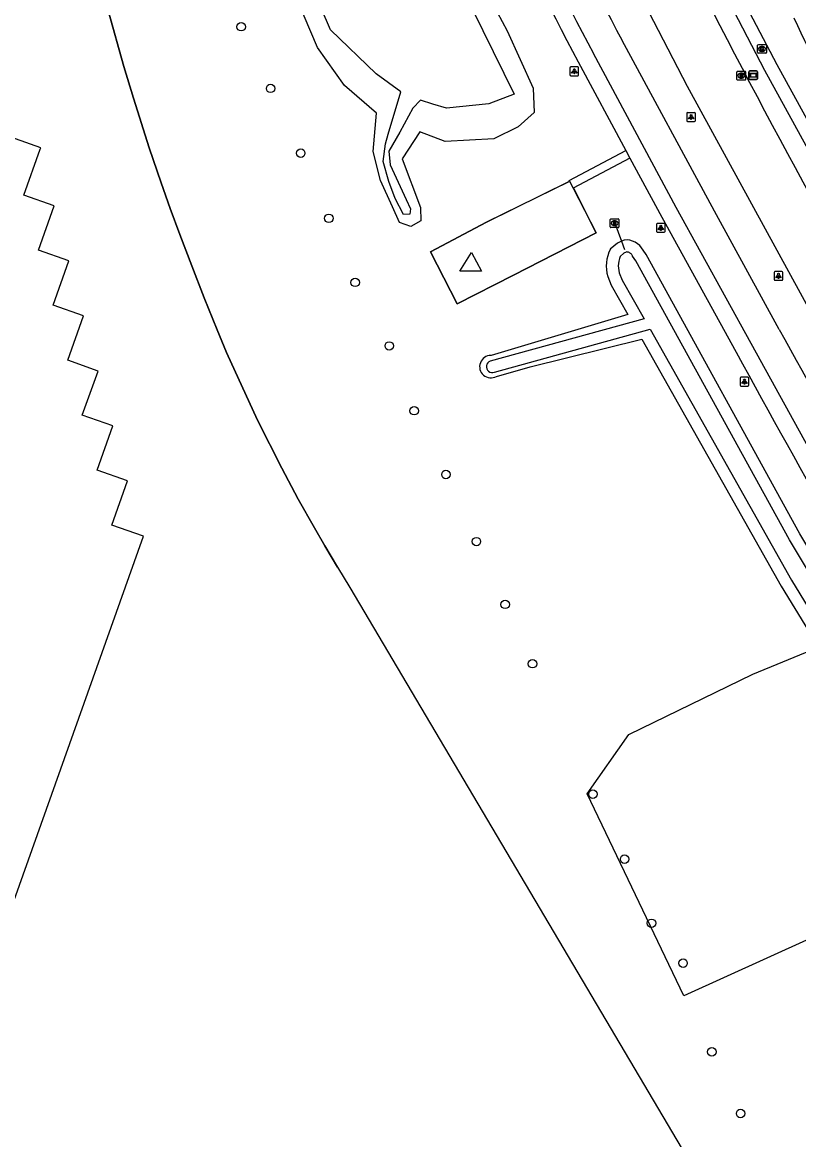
# Model space of a CAD drawing. Extents: x 155018 to 156648, y 383980 to 385733.
# Drawn here: x 155826.1 to 155915.4, y 384797.2 to 384925.8 of the extents above; entities that cross this region are included whole.
import ezdxf

# ---------------------------------------------------------------- set-up
doc = ezdxf.new("R2010")
doc.units = 0
for name, color, linetype in [('IMGEO_Boom', 7, 'Continuous'), ('IMGEO_Duiker', 7, 'Continuous'), ('IMGEO_Fietspad_gesloten', 7, 'Continuous'), ('IMGEO_Gemengd_bos', 7, 'Continuous'), ('IMGEO_Greppel_droge_sloot', 7, 'Continuous'), ('IMGEO_Groenvoorziening', 7, 'Continuous'), ('IMGEO_Hek', 7, 'Continuous'), ('IMGEO_Kolk', 7, 'Continuous'), ('IMGEO_Lichtpunt', 7, 'Continuous'), ('IMGEO_Meer_plas_ven_vijver', 7, 'Continuous'), ('IMGEO_Pand', 7, 'Continuous'), ('IMGEO_Parkeervlak_gesloten', 7, 'Continuous'), ('IMGEO_Rijbaan_regionaal_gesloten', 7, 'Continuous'), ('IMGEO_Rioolput', 7, 'Continuous'), ('IMGEO_Terreindeel_gesloten', 7, 'Continuous'), ('IMGEO_Verklikker', 7, 'Continuous'), ('IMGEO_Voetpad_gesloten', 7, 'Continuous'), ('IMGEO_Voetpad_open', 7, 'Continuous'), ('IMGEO_Waterloop', 7, 'Continuous')]:
    doc.layers.add(name, color=color, linetype=linetype)

msp = doc.modelspace()

# ---------------------------------------------------------------- linework, layer by layer
at = {"layer": 'IMGEO_Boom'}
for centre in [(155851.31, 384925.26), (155854.7, 384918.17), (155858.16, 384910.71), (155861.39, 384903.22), (155864.41, 384895.85), (155868.34, 384888.54), (155871.21, 384881.09), (155874.86, 384873.76), (155878.36, 384866.03), (155881.67, 384858.81), (155884.82, 384851.99), (155891.76, 384836.98), (155895.4, 384829.51), (155898.49, 384822.13), (155902.12, 384817.54), (155905.43, 384807.34), (155908.74, 384800.24)]:
    msp.add_circle(centre, 0.489, dxfattribs=at)
at = {"layer": 'IMGEO_Duiker'}
msp.add_lwpolyline([(155894.27, 384902.66), (155895.04, 384900.59), (155895.39, 384899.64)], dxfattribs=at)
at = {"layer": 'IMGEO_Fietspad_gesloten'}
for points in [[(155913.16, 384890.44), (155905.73, 384904.03), (155895.12, 384923.66)], [(155975.41, 384776.67), (155970.45, 384784.82), (155961.45, 384799.64), (155959.66, 384802.74), (155940.42, 384835.12), (155922.73, 384865.67), (155909.95, 384888.82), (155901.33, 384904.48), (155891.81, 384922.17)]]:
    msp.add_lwpolyline(points, dxfattribs=at)
for centre, radius, start, end in [((156097.51, 385032.53), 233.43, 197.3607, 208.2131), ((156096.66, 385032.16), 228.89, 197.3527, 208.2954), ((158231.04, 386171.48), 2648.32, 208.92852, 210.78842)]:
    msp.add_arc(centre, radius, start, end, dxfattribs=at)
at = {"layer": 'IMGEO_Gemengd_bos'}
msp.add_lwpolyline([(155930.85, 384826.77), (155902.21, 384813.8), (155891.11, 384837.02), (155895.9, 384843.84), (155910.13, 384850.78), (155917.68, 384853.9)], dxfattribs=at)
at = {"layer": 'IMGEO_Greppel_droge_sloot'}
for points in [[(155961.15, 384832.74), (155922.53, 384900.16), (155911.54, 384920.21), (155907.02, 384928.97)], [(155908.56, 384929.21), (155912.89, 384920.9), (155923.84, 384901), (155962.54, 384833.54)]]:
    msp.add_lwpolyline(points, dxfattribs=at)
at = {"layer": 'IMGEO_Groenvoorziening'}
for points in [[(155879.02, 384930.19), (155881.91, 384924.8), (155884.9, 384918.21), (155884.99, 384915.39), (155883.17, 384913.73), (155880.35, 384912.38), (155874.76, 384912.05), (155871.87, 384913.16), (155869.83, 384910.05), (155871.95, 384904.46), (155871.98, 384902.95), (155870.82, 384902.28), (155869.5, 384902.74), (155868.71, 384904.56), (155867.33, 384907.59), (155866.5, 384910.89), (155866.88, 384915.31), (155863.21, 384918.5), (155860.09, 384922.87), (155849.89, 384946.86)], [(155836.03, 384927.14), (155837.83, 384920.68), (155838.91, 384917.06), (155840.74, 384911.32), (155842.11, 384907.29), (155843.15, 384904.35), (155844.25, 384901.35), (155845.62, 384897.75), (155847.04, 384894.07), (155848.54, 384890.38), (155849.63, 384887.8), (155853.2, 384880.02), (155855.98, 384874.49), (155857.88, 384870.93), (155859.74, 384867.61), (155860.92, 384865.55), (155862.4, 384863.08), (155863.81, 384860.76), (155913.42, 384776.89)], [(155889.49, 384906.69), (155892.15, 384901.54), (155882.61, 384896.67), (155876.15, 384893.37), (155873.08, 384899.37), (155879.53, 384902.76), (155889.08, 384907.48)], [(155895.34, 384900.72), (155895.04, 384900.59), (155894.57, 384900.38), (155893.76, 384899.68)], [(155929.25, 384844.1), (155915.55, 384866.94), (155897.87, 384899.05), (155897.52, 384899.54)], [(155893.47, 384896.52), (155893.87, 384895.52), (155895.77, 384892.16), (155880.04, 384887.45)], [(155880.67, 384885.04), (155884.56, 384886.12), (155897.38, 384889.32), (155913.42, 384860.89), (155917.68, 384853.9)]]:
    msp.add_lwpolyline(points, dxfattribs=at)
for centre, radius, start, end in [((155895.6, 384898.58), 2.15, 26.5584, 96.8401), ((155897.66, 384897.73), 4.36, 153.3843, 196.191), ((155880.02, 384886.16), 1.29, 89.171, 299.8485)]:
    msp.add_arc(centre, radius, start, end, dxfattribs=at)
at = {"layer": 'IMGEO_Hek'}
for points in [[(155862.4, 384863.08), (155860.92, 384865.55), (155859.74, 384867.61), (155857.88, 384870.93), (155855.98, 384874.49), (155853.2, 384880.02), (155849.63, 384887.8), (155848.54, 384890.38), (155847.04, 384894.07), (155845.62, 384897.75), (155844.25, 384901.35), (155843.15, 384904.35), (155842.11, 384907.29), (155840.74, 384911.32), (155838.91, 384917.06), (155837.83, 384920.68), (155836.03, 384927.14)], [(155889.06, 384907.47), (155879.53, 384902.76), (155873.08, 384899.37), (155876.15, 384893.37), (155882.61, 384896.67), (155892.15, 384901.54), (155889.52, 384906.71)], [(155863.81, 384860.76), (155913.42, 384776.89)]]:
    msp.add_lwpolyline(points, dxfattribs=at)
at = {"layer": 'IMGEO_Kolk'}
for p, q in [((155910.7, 384922.28), (155910.7, 384923.13)), ((155910.78, 384923.2), (155911.63, 384923.2)), ((155911.19, 384922.98), (155911.22, 384922.98)), ((155911.7, 384923.13), (155911.7, 384922.28)), ((155911.63, 384922.2), (155910.78, 384922.2)), ((155911.21, 384922.42), (155911.19, 384922.42))]:
    msp.add_line(p, q, dxfattribs=at)
for points in [[(155910.7, 384922.28), (155910.7, 384923.13)], [(155910.78, 384923.2), (155911.63, 384923.2)], [(155911.02, 384922.9), (155911.15, 384922.9), (155911.15, 384922.75), (155911.28, 384922.9), (155911.44, 384922.9), (155911.29, 384922.75), (155911.45, 384922.5), (155911.29, 384922.5), (155911.21, 384922.67), (155911.15, 384922.6), (155911.15, 384922.5), (155911.02, 384922.5), (155911.02, 384922.9)], [(155911.7, 384923.13), (155911.7, 384922.28)], [(155911.63, 384922.2), (155910.78, 384922.2)]]:
    msp.add_lwpolyline(points, dxfattribs=at)
for centre, start, end in [((155910.78, 384923.13), 91.552, 178.448), ((155910.78, 384923.13), 91.552, 178.448), ((155911.63, 384923.13), 1.552, 88.448), ((155911.63, 384923.13), 1.552, 88.448), ((155910.78, 384922.28), 181.552, 268.448), ((155910.78, 384922.28), 181.552, 268.448), ((155911.63, 384922.28), 271.552, 358.448), ((155911.63, 384922.28), 271.552, 358.448)]:
    msp.add_arc(centre, 0.0765, start, end, dxfattribs=at)
for centre, major_axis, ratio, start_param, end_param in [((155911.19, 384922.7), (-0.387, 0.002), 0.722429, 4.712389, 7.853982), ((155911.21, 384922.7), (-0.39, 0.002), 0.717154, 1.570796, 4.712389)]:
    msp.add_ellipse(centre, major_axis=major_axis, ratio=ratio, start_param=start_param, end_param=end_param, dxfattribs=at)
at = {"layer": 'IMGEO_Lichtpunt'}
for p, q in [((155889.12, 384920.53), (155889.12, 384919.73)), ((155889.12, 384920.53), (155889.12, 384919.73)), ((155890.02, 384920.63), (155889.21, 384920.63)), ((155890.02, 384920.63), (155889.21, 384920.63)), ((155890.11, 384919.73), (155890.11, 384920.53)), ((155890.11, 384919.73), (155890.11, 384920.53)), ((155889.21, 384919.63), (155890.02, 384919.63)), ((155889.21, 384919.63), (155890.02, 384919.63)), ((155902.55, 384915.28), (155902.55, 384914.47)), ((155902.55, 384915.28), (155902.55, 384914.47)), ((155903.45, 384915.37), (155902.64, 384915.37)), ((155903.45, 384915.37), (155902.64, 384915.37)), ((155903.55, 384914.47), (155903.55, 384915.28)), ((155903.55, 384914.47), (155903.55, 384915.28)), ((155902.64, 384914.37), (155903.45, 384914.37)), ((155902.64, 384914.37), (155903.45, 384914.37)), ((155899.06, 384902.53), (155899.06, 384901.72)), ((155899.06, 384902.53), (155899.06, 384901.72)), ((155899.97, 384902.62), (155899.16, 384902.62)), ((155899.97, 384902.62), (155899.16, 384902.62)), ((155900.06, 384901.72), (155900.06, 384902.53)), ((155900.06, 384901.72), (155900.06, 384902.53)), ((155899.16, 384901.63), (155899.97, 384901.63)), ((155899.16, 384901.63), (155899.97, 384901.63)), ((155912.6, 384897), (155912.6, 384896.19)), ((155912.6, 384897), (155912.6, 384896.19)), ((155913.5, 384897.1), (155912.69, 384897.1)), ((155913.5, 384897.1), (155912.69, 384897.1)), ((155912.69, 384896.1), (155913.5, 384896.1)), ((155912.69, 384896.1), (155913.5, 384896.1)), ((155913.59, 384896.19), (155913.59, 384897)), ((155913.59, 384896.19), (155913.59, 384897)), ((155908.69, 384884.83), (155908.69, 384884.03)), ((155908.69, 384884.83), (155908.69, 384884.03)), ((155909.59, 384884.93), (155908.78, 384884.93)), ((155909.59, 384884.93), (155908.78, 384884.93)), ((155909.69, 384884.03), (155909.69, 384884.83)), ((155909.69, 384884.03), (155909.69, 384884.83)), ((155908.78, 384883.93), (155909.59, 384883.93)), ((155908.78, 384883.93), (155909.59, 384883.93))]:
    msp.add_line(p, q, dxfattribs=at)
for points in [[(155889.49, 384920.2), (155889.53, 384920.17), (155889.34, 384919.91), (155889.3, 384919.93), (155889.49, 384920.2)], [(155889.59, 384920.15), (155889.64, 384920.15), (155889.64, 384919.83), (155889.59, 384919.83), (155889.59, 384920.15)], [(155889.7, 384920.17), (155889.74, 384920.2), (155889.93, 384919.93), (155889.89, 384919.91), (155889.7, 384920.17)], [(155902.92, 384914.94), (155902.96, 384914.91), (155902.77, 384914.65), (155902.74, 384914.68), (155902.92, 384914.94)], [(155903.02, 384914.89), (155903.07, 384914.89), (155903.07, 384914.57), (155903.02, 384914.57), (155903.02, 384914.89)], [(155903.13, 384914.91), (155903.17, 384914.94), (155903.36, 384914.68), (155903.32, 384914.65), (155903.13, 384914.91)], [(155899.44, 384902.19), (155899.48, 384902.17), (155899.29, 384901.9), (155899.25, 384901.93), (155899.44, 384902.19)], [(155899.54, 384902.15), (155899.59, 384902.15), (155899.59, 384901.82), (155899.54, 384901.82), (155899.54, 384902.15)], [(155899.65, 384902.17), (155899.69, 384902.19), (155899.87, 384901.93), (155899.84, 384901.9), (155899.65, 384902.17)], [(155912.97, 384896.66), (155913.01, 384896.64), (155912.82, 384896.37), (155912.78, 384896.4), (155912.97, 384896.66)], [(155913.07, 384896.62), (155913.12, 384896.62), (155913.12, 384896.29), (155913.07, 384896.29), (155913.07, 384896.62)], [(155913.18, 384896.64), (155913.22, 384896.66), (155913.41, 384896.4), (155913.37, 384896.37), (155913.18, 384896.64)], [(155909.06, 384884.5), (155909.1, 384884.47), (155908.91, 384884.21), (155908.88, 384884.24), (155909.06, 384884.5)], [(155909.16, 384884.45), (155909.21, 384884.45), (155909.21, 384884.13), (155909.16, 384884.13), (155909.16, 384884.45)], [(155909.27, 384884.47), (155909.31, 384884.5), (155909.5, 384884.23), (155909.46, 384884.21), (155909.27, 384884.47)]]:
    msp.add_lwpolyline(points, dxfattribs=at)
for centre in [(155889.62, 384920.33), (155903.05, 384915.07), (155899.56, 384902.33), (155913.1, 384896.8), (155909.19, 384884.63)]:
    msp.add_circle(centre, 0.0994, dxfattribs=at)
for centre, start, end in [((155889.21, 384920.53), 90, 180), ((155889.21, 384920.53), 90, 180), ((155890.02, 384920.53), 0, 90), ((155890.02, 384920.53), 0, 90), ((155889.21, 384919.73), 180, 270), ((155889.21, 384919.73), 180, 270), ((155890.02, 384919.73), 270, 0), ((155890.02, 384919.73), 270, 360), ((155902.64, 384915.28), 90, 180), ((155902.64, 384915.28), 90, 180), ((155903.45, 384915.28), 0, 90), ((155903.45, 384915.28), 0, 90), ((155902.64, 384914.47), 180, 270), ((155902.64, 384914.47), 180, 270), ((155903.45, 384914.47), 270, 0), ((155903.45, 384914.47), 270, 360), ((155899.16, 384902.53), 90, 180), ((155899.16, 384902.53), 90, 180), ((155899.97, 384902.53), 0, 90), ((155899.97, 384902.53), 0, 90), ((155899.16, 384901.72), 180, 270), ((155899.16, 384901.72), 180, 270), ((155899.97, 384901.72), 270, 0), ((155899.97, 384901.72), 270, 360), ((155912.69, 384897), 90, 180), ((155912.69, 384897), 90, 180), ((155912.69, 384896.19), 180, 270), ((155912.69, 384896.19), 180, 270), ((155913.5, 384897), 0, 90), ((155913.5, 384897), 0, 90), ((155913.5, 384896.19), 270, 0), ((155913.5, 384896.19), 270, 360), ((155908.78, 384884.83), 90, 180), ((155908.78, 384884.83), 90, 180), ((155909.59, 384884.83), 0, 90), ((155909.59, 384884.83), 0, 90), ((155908.78, 384884.03), 180, 270), ((155908.78, 384884.03), 180, 270), ((155909.59, 384884.03), 270, 0), ((155909.59, 384884.03), 270, 360)]:
    msp.add_arc(centre, 0.0946, start, end, dxfattribs=at)
at = {"layer": 'IMGEO_Meer_plas_ven_vijver'}
msp.add_lwpolyline([(155871.91, 384939.53), (155882.7, 384917.5), (155879.78, 384916.38), (155874.93, 384915.89), (155873.35, 384916.35), (155871.92, 384916.82), (155871.06, 384915.91), (155869.57, 384913.15), (155868.28, 384910.96), (155868.45, 384909.37), (155870.28, 384905.37), (155870.77, 384904.31), (155870.71, 384903.68), (155869.98, 384903.66), (155869.03, 384905.49), (155868.3, 384907.47), (155867.65, 384909.76), (155867.9, 384911.8), (155868.22, 384912.89), (155869.67, 384917.77), (155866.82, 384919.84), (155861.57, 384924.92), (155852.64, 384945.67)], dxfattribs=at)
at = {"layer": 'IMGEO_Pand'}
msp.add_lwpolyline([(155825.2, 384824.77), (155840.07, 384866.64), (155836.44, 384867.91), (155838.22, 384873.01), (155834.75, 384874.24), (155836.54, 384879.34), (155833.04, 384880.57), (155834.86, 384885.65), (155831.37, 384886.9), (155833.18, 384891.99), (155829.68, 384893.23), (155831.49, 384898.33), (155827.99, 384899.57), (155829.8, 384904.65), (155826.31, 384905.89), (155828.2, 384911.19), (155828.26, 384911.34), (155796.18, 384922.73)], dxfattribs=at)
at = {"layer": 'IMGEO_Parkeervlak_gesloten'}
msp.add_arc((156613.45, 385257.37), 773.08, 205.35847, 206.49506, dxfattribs=at)
at = {"layer": 'IMGEO_Rijbaan_regionaal_gesloten'}
msp.add_lwpolyline([(155894.98, 384933.16), (155898.73, 384925.9), (155902.6, 384918.44), (155920.3, 384886.01), (155931.67, 384866.17), (155968.31, 384802.15)], dxfattribs=at)
msp.add_arc((156792.64, 385383.9), 997.86, 206.71492, 210.11593, dxfattribs=at)
at = {"layer": 'IMGEO_Rioolput'}
for p, q in [((155908.32, 384919.2), (155908.32, 384920.06)), ((155908.4, 384920.13), (155909.25, 384920.13)), ((155909.25, 384919.13), (155908.4, 384919.13)), ((155908.81, 384919.91), (155908.84, 384919.91)), ((155908.83, 384919.35), (155908.81, 384919.35)), ((155909.32, 384920.06), (155909.32, 384919.2)), ((155893.75, 384902.23), (155893.75, 384903.08)), ((155893.82, 384903.16), (155894.67, 384903.16)), ((155894.23, 384902.94), (155894.26, 384902.94)), ((155894.26, 384902.38), (155894.23, 384902.38)), ((155894.75, 384903.08), (155894.75, 384902.23)), ((155894.67, 384902.16), (155893.82, 384902.16))]:
    msp.add_line(p, q, dxfattribs=at)
for points in [[(155908.32, 384919.2), (155908.32, 384920.06)], [(155908.4, 384920.13), (155909.25, 384920.13)], [(155909.25, 384919.13), (155908.4, 384919.13)], [(155908.91, 384919.83), (155908.66, 384919.83), (155908.66, 384919.43)], [(155908.66, 384919.43), (155908.78, 384919.43), (155908.78, 384919.59), (155908.8, 384919.59)], [(155908.84, 384919.75), (155908.78, 384919.75), (155908.78, 384919.67)], [(155908.78, 384919.67), (155908.84, 384919.67)], [(155908.84, 384919.56), (155908.91, 384919.43), (155909.05, 384919.43), (155908.99, 384919.56)], [(155909.32, 384920.06), (155909.32, 384919.2)], [(155893.75, 384902.23), (155893.75, 384903.08)], [(155893.82, 384903.16), (155894.67, 384903.16)], [(155894.34, 384902.85), (155894.08, 384902.86), (155894.08, 384902.46)], [(155894.08, 384902.46), (155894.21, 384902.46), (155894.21, 384902.62), (155894.22, 384902.62)], [(155894.26, 384902.78), (155894.21, 384902.78), (155894.21, 384902.69)], [(155894.21, 384902.69), (155894.26, 384902.69)], [(155894.26, 384902.59), (155894.34, 384902.46), (155894.48, 384902.46), (155894.41, 384902.58)], [(155894.75, 384903.08), (155894.75, 384902.23)], [(155894.67, 384902.16), (155893.82, 384902.16)]]:
    msp.add_lwpolyline(points, dxfattribs=at)
for centre, radius, start, end in [((155908.4, 384920.05), 0.0765, 91.552, 178.448), ((155908.4, 384920.05), 0.0765, 91.552, 178.448), ((155908.4, 384919.2), 0.0765, 181.552, 268.448), ((155908.4, 384919.2), 0.0765, 181.552, 268.448), ((155908.79, 384919.54), 0.0533, 26.0293, 88.6989), ((155908.84, 384919.65), 0.0964, 77.0061, 93.1865), ((155908.82, 384919.86), 0.19, 274.7715, 282.9687), ((155908.86, 384919.71), 0.0378, 276.6634, 79.6772), ((155908.91, 384919.72), 0.109, 350.3612, 89.416), ((155908.91, 384919.72), 0.112, 277.5842, 350.9817), ((155908.89, 384919.5), 0.108, 29.5134, 73.7905), ((155909.25, 384920.05), 0.0765, 1.552, 88.448), ((155909.25, 384920.05), 0.0765, 1.552, 88.448), ((155909.25, 384919.2), 0.0765, 271.552, 358.448), ((155909.25, 384919.2), 0.0765, 271.552, 358.448), ((155893.82, 384903.08), 0.0765, 91.552, 178.448), ((155893.82, 384903.08), 0.0765, 91.552, 178.448), ((155894.22, 384902.57), 0.0533, 26.0293, 88.6989), ((155894.27, 384902.68), 0.0964, 77.0061, 93.1865), ((155894.24, 384902.88), 0.19, 274.7715, 282.9687), ((155894.28, 384902.74), 0.0378, 276.6634, 79.6772), ((155894.33, 384902.75), 0.109, 350.3612, 89.416), ((155894.33, 384902.74), 0.112, 277.5842, 350.9817), ((155894.32, 384902.53), 0.108, 29.5134, 73.7905), ((155894.67, 384903.08), 0.0765, 1.552, 88.448), ((155894.67, 384903.08), 0.0765, 1.552, 88.448), ((155893.82, 384902.23), 0.0765, 181.552, 268.448), ((155893.82, 384902.23), 0.0765, 181.552, 268.448), ((155894.67, 384902.23), 0.0765, 271.552, 358.448), ((155894.67, 384902.23), 0.0765, 271.552, 358.448)]:
    msp.add_arc(centre, radius, start, end, dxfattribs=at)
for centre, major_axis, ratio, start_param, end_param in [((155908.81, 384919.63), (-0.387, 0.002), 0.722429, 4.712389, 7.853982), ((155908.83, 384919.63), (-0.39, 0.002), 0.717154, 1.570796, 4.712389), ((155894.23, 384902.66), (-0.387, 0.002), 0.722429, 4.712389, 7.853982), ((155894.26, 384902.66), (-0.39, 0.002), 0.717154, 1.570796, 4.712389)]:
    msp.add_ellipse(centre, major_axis=major_axis, ratio=ratio, start_param=start_param, end_param=end_param, dxfattribs=at)
at = {"layer": 'IMGEO_Terreindeel_gesloten'}
msp.add_lwpolyline([(155878.96, 384897.15), (155876.46, 384897.15), (155877.8, 384899.29), (155878.96, 384897.15)], dxfattribs=at)
at = {"layer": 'IMGEO_Verklikker'}
for p, q in [((155909.69, 384919.28), (155909.69, 384920.08)), ((155909.69, 384920.08), (155909.69, 384919.28)), ((155909.79, 384920.18), (155910.58, 384920.18)), ((155910.58, 384920.18), (155909.79, 384920.18)), ((155910.58, 384919.18), (155909.79, 384919.18)), ((155909.79, 384919.18), (155910.58, 384919.18)), ((155910.68, 384920.08), (155910.68, 384919.28)), ((155910.68, 384919.28), (155910.68, 384920.08))]:
    msp.add_line(p, q, dxfattribs=at)
for points in [[(155909.79, 384919.91), (155910.58, 384919.91), (155910.58, 384919.45), (155909.79, 384919.45), (155909.79, 384919.91)], [(155909.86, 384919.85), (155909.86, 384919.51), (155910.52, 384919.51), (155910.52, 384919.85), (155909.86, 384919.85)]]:
    msp.add_lwpolyline(points, dxfattribs=at)
for centre, start, end in [((155909.79, 384920.08), 90, 180), ((155909.79, 384920.08), 90, 180), ((155909.79, 384919.28), 180, 270), ((155909.79, 384919.28), 180, 270), ((155910.58, 384920.08), 0, 90), ((155910.58, 384920.08), 360, 90), ((155910.58, 384919.28), 270, 0), ((155910.58, 384919.28), 270, 0)]:
    msp.add_arc(centre, 0.1, start, end, dxfattribs=at)
at = {"layer": 'IMGEO_Voetpad_gesloten'}
for points in [[(155890.05, 384921.23), (155895.53, 384911.03)], [(155895.53, 384911.03), (155895.99, 384910.15)], [(155895.99, 384910.15), (155899.67, 384903.37), (155908.23, 384887.82)]]:
    msp.add_lwpolyline(points, dxfattribs=at)
for centre, radius, start, end in [((156101.99, 385034.46), 240.29, 197.4922, 208.1149), ((157919.27, 385992.93), 2294.69, 208.78981, 209.99916)]:
    msp.add_arc(centre, radius, start, end, dxfattribs=at)
at = {"layer": 'IMGEO_Voetpad_open'}
for points in [[(155889.08, 384907.48), (155889.03, 384907.57), (155895.53, 384911.03)], [(155895.99, 384910.15), (155889.49, 384906.69)], [(155889.08, 384907.48), (155889.49, 384906.69)]]:
    msp.add_lwpolyline(points, dxfattribs=at)
at = {"layer": 'IMGEO_Waterloop'}
for points in [[(155928.07, 384843.4), (155914.36, 384866.25), (155896.7, 384898.32), (155896.32, 384898.85), (155896.3, 384898.91), (155896.27, 384898.97), (155896.23, 384899.03), (155896.19, 384899.08), (155896.14, 384899.13), (155896.09, 384899.17), (155896.04, 384899.21), (155895.98, 384899.25), (155895.92, 384899.28), (155895.86, 384899.31), (155895.79, 384899.33), (155895.73, 384899.34), (155895.66, 384899.35), (155895.59, 384899.32), (155895.31, 384899.2), (155894.89, 384898.84), (155894.8, 384898.58), (155894.74, 384898.31), (155894.69, 384898.04), (155894.68, 384897.77), (155894.69, 384897.5), (155894.72, 384897.23), (155894.78, 384896.96), (155895.12, 384896.12), (155897.64, 384891.66), (155879.95, 384886.8)], [(155880.43, 384885.53), (155898.33, 384890.48), (155914.61, 384861.59), (155918.86, 384854.61), (155926.22, 384842.5), (155949.81, 384803.69), (155952.76, 384798.35), (155955.02, 384793.78), (155958.89, 384785.77), (155958.75, 384780.87), (155957.98, 384778.64), (155957.05, 384776.18), (155948.38, 384766.84), (155932.25, 384749.85), (155930.89, 384748.54), (155923.33, 384745.18), (155888.26, 384729.85), (155888.77, 384728.75), (155895.54, 384731.57), (155931.95, 384747.58)]]:
    msp.add_lwpolyline(points, dxfattribs=at)
msp.add_arc((155880.18, 384886.16), 0.681, 109.4199, 291.6824, dxfattribs=at)

doc.saveas('drawing.dxf')
